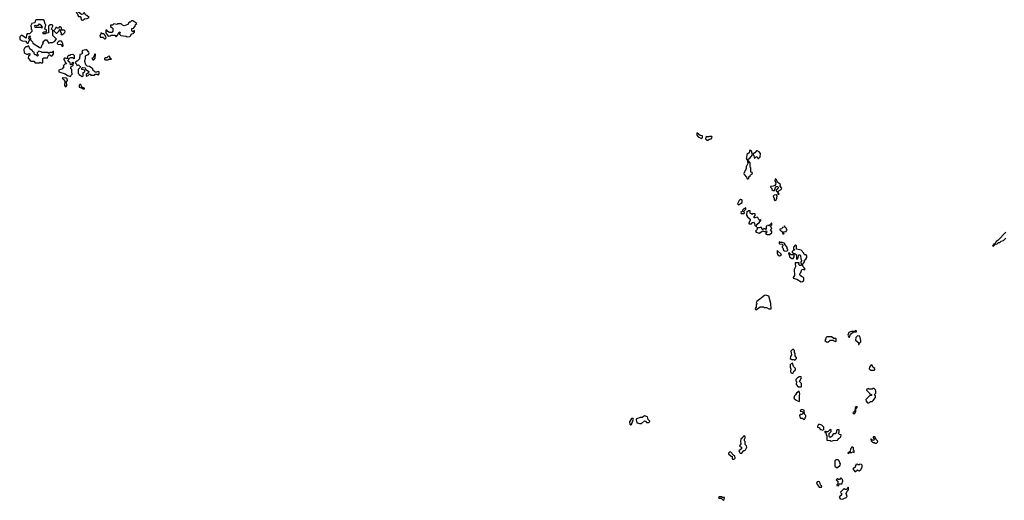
# Model space of a CAD drawing. Extents: x 2889633 to 3052318, y 540750 to 918690.
# Tile 544 of 656: x 2964880 to 2978506, y 844420 to 851076. Entities that reach past the tile are written whole.
import ezdxf

# ---------------------------------------------------------------- set-up
doc = ezdxf.new("R2010")
doc.units = 0

msp = doc.modelspace()

# ---------------------------------------------------------------- linework, layer by layer
at = {"layer": '0CON02XD'}
for points in [[(2965755, 851070), (2965775, 851090), (2965815, 851092), (2965840, 851105), (2965810, 851135), (2965790, 851145), (2965775, 851170), (2965764, 851166), (2965758, 851152), (2965735, 851150), (2965692, 851182), (2965675, 851210), (2965660, 851175), (2965678, 851158), (2965683, 851133), (2965692, 851122), (2965718, 851118), (2965728, 851108), (2965732, 851072), (2965755, 851070)], [(2965165, 850688), (2965175, 850690), (2965192, 850728), (2965200, 850735), (2965202, 850748), (2965210, 850755), (2965202, 850768), (2965232, 850798), (2965250, 850795), (2965285, 850750), (2965305, 850760), (2965335, 850760), (2965360, 850775), (2965390, 850805), (2965338, 850858), (2965340, 850925), (2965322, 850945), (2965323, 850957), (2965340, 850985), (2965340, 850995), (2965330, 851005), (2965304, 851006), (2965280, 850985), (2965278, 850892), (2965245, 850890), (2965235, 850880), (2965205, 850880), (2965200, 850895), (2965212, 850908), (2965245, 850910), (2965250, 850915), (2965250, 850935), (2965230, 850945), (2965240, 851005), (2965233, 851013), (2965220, 851065), (2965205, 851072), (2965105, 851072), (2965092, 851055), (2965088, 851032), (2965050, 851025), (2965033, 850997), (2965033, 850983), (2965040, 850975), (2965040, 850945), (2965050, 850935), (2965048, 850912), (2965018, 850882), (2964985, 850880), (2964972, 850868), (2964968, 850822), (2964905, 850860), (2964882, 850838), (2964880, 850815), (2964884, 850804), (2964915, 850783), (2964968, 850778), (2964970, 850765), (2964982, 850752), (2964995, 850750), (2965012, 850788), (2965020, 850795), (2965000, 850815), (2965010, 850825), (2965012, 850848), (2965025, 850850), (2965030, 850845), (2965020, 850835), (2965020, 850825), (2965030, 850815), (2965030, 850795), (2965058, 850768), (2965062, 850752), (2965150, 850695), (2965165, 850688)], [(2966365, 850840), (2966405, 850842), (2966420, 850855), (2966420, 850865), (2966432, 850878), (2966450, 850885), (2966470, 850905), (2966468, 850928), (2966462, 850928), (2966445, 850910), (2966430, 850925), (2966430, 850955), (2966455, 850960), (2966478, 850985), (2966482, 851008), (2966500, 851025), (2966445, 851060), (2966425, 851060), (2966407, 851043), (2966395, 851040), (2966375, 851010), (2966325, 850990), (2966305, 851000), (2966285, 851020), (2966235, 851020), (2966225, 851010), (2966185, 851018), (2966165, 851000), (2966135, 851000), (2966135, 850980), (2966155, 850970), (2966168, 850955), (2966170, 850915), (2966155, 850900), (2966125, 850900), (2966102, 850912), (2966085, 850930), (2966070, 850930), (2966070, 850895), (2966105, 850850), (2966132, 850852), (2966145, 850860), (2966195, 850860), (2966215, 850840), (2966240, 850865), (2966252, 850898), (2966265, 850910), (2966270, 850895), (2966260, 850885), (2966260, 850875), (2966278, 850858), (2966355, 850850), (2966365, 850840)], [(2965185, 850960), (2965175, 850970), (2965095, 850970), (2965090, 850995), (2965105, 851000), (2965115, 850990), (2965122, 850998), (2965138, 851002), (2965155, 851020), (2965180, 850995), (2965180, 850985), (2965190, 850975), (2965185, 850960)], [(2965455, 850870), (2965475, 850872), (2965505, 850900), (2965508, 850918), (2965495, 850930), (2965472, 850932), (2965462, 850942), (2965458, 850965), (2965447, 850977), (2965433, 850977), (2965415, 850960), (2965405, 850960), (2965395, 850970), (2965380, 850970), (2965370, 850945), (2965352, 850928), (2965352, 850922), (2965385, 850890), (2965395, 850890), (2965428, 850922), (2965432, 850938), (2965445, 850940), (2965450, 850925), (2965440, 850915), (2965460, 850885), (2965450, 850875), (2965455, 850870)], [(2966065, 850810), (2966078, 850825), (2966058, 850868), (2966045, 850880), (2966025, 850880), (2966015, 850890), (2966002, 850888), (2966000, 850865), (2965990, 850855), (2965992, 850832), (2966032, 850832), (2966052, 850812), (2966065, 850810)], [(2965195, 850480), (2965200, 850485), (2965202, 850538), (2965215, 850550), (2965245, 850550), (2965258, 850542), (2965285, 850590), (2965295, 850590), (2965315, 850572), (2965335, 850578), (2965350, 850605), (2965348, 850638), (2965340, 850635), (2965335, 850620), (2965295, 850620), (2965285, 850610), (2965275, 850620), (2965185, 850620), (2965175, 850630), (2965145, 850640), (2965120, 850615), (2965122, 850602), (2965140, 850585), (2965125, 850570), (2965108, 850588), (2965095, 850590), (2965082, 850602), (2965080, 850625), (2965062, 850632), (2965055, 850650), (2965042, 850652), (2965022, 850672), (2965005, 850708), (2964995, 850710), (2964985, 850700), (2964965, 850698), (2964945, 850680), (2964938, 850665), (2964940, 850615), (2964975, 850598), (2964995, 850600), (2965005, 850610), (2965020, 850605), (2965018, 850582), (2965000, 850575), (2964998, 850545), (2965025, 850510), (2965037, 850503), (2965075, 850500), (2965095, 850480), (2965155, 850480), (2965165, 850490), (2965175, 850480), (2965195, 850480)], [(2965475, 850710), (2965480, 850715), (2965477, 850747), (2965470, 850765), (2965457, 850777), (2965423, 850777), (2965402, 850758), (2965400, 850745), (2965413, 850733), (2965447, 850737), (2965458, 850728), (2965465, 850710), (2965475, 850710)], [(2965745, 850290), (2965760, 850295), (2965760, 850345), (2965780, 850355), (2965780, 850375), (2965740, 850385), (2965740, 850405), (2965748, 850412), (2965785, 850410), (2965792, 850392), (2965835, 850360), (2965830, 850340), (2965800, 850315), (2965800, 850295), (2965805, 850292), (2965828, 850302), (2965845, 850320), (2965855, 850320), (2965865, 850310), (2965915, 850310), (2965925, 850320), (2965955, 850320), (2965965, 850310), (2965978, 850325), (2965980, 850355), (2965965, 850360), (2965945, 850350), (2965925, 850350), (2965905, 850370), (2965890, 850375), (2965890, 850395), (2965880, 850405), (2965845, 850427), (2965813, 850433), (2965793, 850453), (2965780, 850495), (2965780, 850515), (2965790, 850535), (2965790, 850575), (2965803, 850587), (2965830, 850595), (2965840, 850615), (2965838, 850628), (2965808, 850658), (2965795, 850660), (2965751, 850649), (2965740, 850635), (2965748, 850612), (2965735, 850600), (2965710, 850595), (2965708, 850532), (2965675, 850500), (2965665, 850500), (2965652, 850488), (2965650, 850475), (2965668, 850458), (2965672, 850442), (2965695, 850450), (2965720, 850425), (2965718, 850412), (2965690, 850385), (2965690, 850335), (2965700, 850325), (2965702, 850312), (2965715, 850310), (2965745, 850290)], [(2965585, 850290), (2965590, 850305), (2965610, 850325), (2965600, 850335), (2965600, 850385), (2965588, 850405), (2965588, 850422), (2965618, 850442), (2965620, 850465), (2965630, 850475), (2965615, 850490), (2965600, 850475), (2965598, 850452), (2965585, 850450), (2965578, 850478), (2965552, 850502), (2965550, 850515), (2965560, 850525), (2965562, 850538), (2965588, 850552), (2965612, 850552), (2965635, 850540), (2965640, 850545), (2965640, 850575), (2965625, 850590), (2965605, 850592), (2965585, 850590), (2965575, 850580), (2965555, 850580), (2965542, 850568), (2965538, 850532), (2965505, 850548), (2965490, 850535), (2965490, 850525), (2965502, 850512), (2965503, 850493), (2965530, 850465), (2965505, 850460), (2965482, 850438), (2965490, 850425), (2965465, 850390), (2965443, 850387), (2965420, 850375), (2965422, 850352), (2965507, 850327), (2965543, 850303), (2965585, 850290)], [(2965905, 850520), (2965926, 850544), (2965930, 850595), (2965925, 850600), (2965913, 850597), (2965910, 850575), (2965895, 850550), (2965880, 850545), (2965882, 850532), (2965892, 850522), (2965905, 850520)], [(2966065, 850518), (2966105, 850522), (2966115, 850530), (2966145, 850530), (2966150, 850535), (2966132, 850542), (2966125, 850570), (2966105, 850568), (2966085, 850550), (2966063, 850547), (2966053, 850537), (2966052, 850525), (2966065, 850518)], [(2965515, 850148), (2965525, 850150), (2965532, 850165), (2965528, 850215), (2965540, 850235), (2965538, 850255), (2965525, 850268), (2965475, 850270), (2965470, 850265), (2965493, 850243), (2965503, 850223), (2965498, 850165), (2965515, 850148)], [(2965775, 850120), (2965778, 850128), (2965742, 850142), (2965725, 850180), (2965715, 850180), (2965705, 850170), (2965705, 850142), (2965745, 850130), (2965755, 850120), (2965775, 850120)], [(2974315, 849432), (2974330, 849445), (2974328, 849468), (2974295, 849470), (2974252, 849508), (2974250, 849475), (2974270, 849455), (2974315, 849432)], [(2974405, 849408), (2974425, 849422), (2974450, 849425), (2974462, 849445), (2974458, 849458), (2974425, 849460), (2974417, 849453), (2974395, 849452), (2974385, 849460), (2974373, 849447), (2974372, 849425), (2974395, 849408), (2974405, 849408)], [(2974955, 848870), (2974968, 848882), (2974972, 848898), (2974988, 848912), (2974992, 848928), (2975020, 848945), (2975018, 848958), (2975000, 848965), (2975000, 849025), (2974990, 849035), (2974990, 849095), (2974960, 849125), (2974960, 849145), (2974985, 849160), (2975020, 849205), (2975008, 849255), (2974985, 849270), (2974978, 849255), (2974977, 849233), (2974943, 849207), (2974940, 849165), (2974932, 849155), (2974950, 849125), (2974950, 849105), (2974960, 849095), (2974933, 849037), (2974932, 849015), (2974903, 848945), (2974904, 848934), (2974940, 848895), (2974945, 848870), (2974955, 848870)], [(2975095, 849150), (2975128, 849175), (2975130, 849225), (2975112, 849245), (2975085, 849262), (2975075, 849262), (2975055, 849230), (2975032, 849218), (2975030, 849205), (2975040, 849195), (2975042, 849162), (2975055, 849160), (2975075, 849180), (2975088, 849168), (2975095, 849150)], [(2975385, 848660), (2975390, 848665), (2975380, 848675), (2975378, 848702), (2975418, 848725), (2975428, 848745), (2975400, 848775), (2975408, 848782), (2975408, 848795), (2975372, 848822), (2975355, 848858), (2975335, 848870), (2975330, 848845), (2975342, 848822), (2975340, 848795), (2975328, 848782), (2975305, 848770), (2975272, 848768), (2975270, 848755), (2975288, 848738), (2975290, 848725), (2975305, 848710), (2975325, 848710), (2975342, 848768), (2975367, 848767), (2975378, 848758), (2975370, 848735), (2975350, 848715), (2975350, 848705), (2975370, 848685), (2975372, 848662), (2975385, 848660)], [(2975335, 848572), (2975348, 848582), (2975357, 848603), (2975362, 848635), (2975355, 848650), (2975323, 848647), (2975308, 848632), (2975322, 848602), (2975323, 848583), (2975335, 848572)], [(2974825, 848510), (2974880, 848545), (2974880, 848575), (2974875, 848580), (2974865, 848580), (2974855, 848590), (2974835, 848570), (2974813, 848525), (2974825, 848510)], [(2974905, 848390), (2974910, 848405), (2974900, 848415), (2974900, 848425), (2974928, 848452), (2974930, 848470), (2974902, 848458), (2974882, 848438), (2974878, 848422), (2974860, 848405), (2974865, 848390), (2974905, 848390)], [(2975075, 848210), (2975082, 848238), (2975118, 848272), (2975122, 848288), (2975138, 848292), (2975138, 848308), (2975125, 848300), (2975112, 848302), (2975098, 848328), (2975085, 848340), (2975055, 848330), (2975042, 848332), (2975042, 848348), (2975060, 848365), (2975058, 848388), (2975025, 848390), (2975015, 848380), (2975008, 848388), (2974995, 848390), (2974990, 848395), (2974988, 848428), (2974965, 848430), (2974955, 848420), (2974942, 848418), (2974938, 848368), (2974952, 848345), (2974988, 848315), (2974987, 848293), (2974970, 848265), (2974970, 848255), (2974975, 848250), (2975005, 848250), (2975023, 848267), (2975035, 848270), (2975050, 848255), (2975052, 848232), (2975075, 848210)], [(2975255, 848100), (2975290, 848125), (2975290, 848145), (2975270, 848165), (2975290, 848185), (2975270, 848215), (2975290, 848235), (2975288, 848258), (2975282, 848258), (2975248, 848222), (2975235, 848230), (2975228, 848222), (2975212, 848218), (2975210, 848175), (2975205, 848170), (2975195, 848180), (2975175, 848180), (2975165, 848170), (2975155, 848170), (2975145, 848200), (2975125, 848200), (2975115, 848192), (2975082, 848198), (2975090, 848185), (2975085, 848170), (2975062, 848148), (2975070, 848135), (2975115, 848118), (2975165, 848150), (2975195, 848140), (2975202, 848148), (2975215, 848150), (2975220, 848135), (2975200, 848115), (2975225, 848102), (2975255, 848100)], [(2975455, 848110), (2975460, 848115), (2975450, 848125), (2975452, 848138), (2975488, 848142), (2975490, 848155), (2975500, 848165), (2975490, 848175), (2975490, 848185), (2975472, 848202), (2975465, 848220), (2975458, 848202), (2975435, 848200), (2975428, 848182), (2975400, 848175), (2975400, 848165), (2975415, 848150), (2975428, 848148), (2975442, 848112), (2975455, 848110)], [(2978525, 848132), (2978415, 848020), (2978394, 848006), (2978388, 847992), (2978368, 847972), (2978350, 847965), (2978350, 847955), (2978340, 847945), (2978355, 847940), (2978382, 847968), (2978405, 847970), (2978425, 847990), (2978445, 847990), (2978462, 848008), (2978495, 848020), (2978525, 848050)], [(2975495, 847870), (2975508, 847882), (2975510, 847895), (2975500, 847905), (2975500, 847925), (2975470, 847965), (2975468, 847978), (2975435, 847990), (2975405, 847990), (2975392, 847998), (2975390, 847975), (2975395, 847970), (2975438, 847968), (2975440, 847945), (2975430, 847935), (2975430, 847925), (2975440, 847915), (2975450, 847885), (2975463, 847873), (2975495, 847870)], [(2975695, 847448), (2975715, 847450), (2975732, 847465), (2975732, 847495), (2975725, 847508), (2975699, 847519), (2975682, 847535), (2975678, 847545), (2975680, 847565), (2975690, 847575), (2975703, 847617), (2975725, 847620), (2975735, 847610), (2975750, 847615), (2975745, 847630), (2975720, 847655), (2975720, 847665), (2975710, 847675), (2975740, 847725), (2975740, 847745), (2975759, 847761), (2975772, 847785), (2975772, 847805), (2975765, 847820), (2975745, 847820), (2975730, 847835), (2975730, 847845), (2975696, 847886), (2975635, 847900), (2975630, 847905), (2975628, 847945), (2975615, 847958), (2975600, 847945), (2975600, 847935), (2975590, 847925), (2975590, 847905), (2975600, 847895), (2975600, 847885), (2975582, 847878), (2975570, 847865), (2975570, 847855), (2975585, 847840), (2975608, 847838), (2975628, 847818), (2975630, 847765), (2975635, 847760), (2975650, 847765), (2975662, 847818), (2975675, 847820), (2975685, 847810), (2975690, 847765), (2975700, 847745), (2975700, 847735), (2975690, 847725), (2975690, 847705), (2975700, 847695), (2975700, 847685), (2975688, 847672), (2975675, 847670), (2975660, 847685), (2975668, 847708), (2975612, 847708), (2975610, 847685), (2975618, 847675), (2975618, 847655), (2975597, 847615), (2975602, 847535), (2975582, 847505), (2975582, 847495), (2975635, 847482), (2975695, 847448)], [(2975395, 847808), (2975415, 847812), (2975420, 847825), (2975362, 847878), (2975360, 847845), (2975371, 847821), (2975395, 847808)], [(2975585, 847770), (2975597, 847793), (2975598, 847818), (2975555, 847820), (2975528, 847848), (2975522, 847848), (2975520, 847835), (2975530, 847825), (2975532, 847792), (2975565, 847770), (2975585, 847770)], [(2975062, 847062), (2975075, 847062), (2975125, 847100), (2975175, 847100), (2975185, 847090), (2975215, 847090), (2975245, 847070), (2975278, 847072), (2975273, 847145), (2975246, 847245), (2975205, 847262), (2975185, 847256), (2975082, 847175), (2975070, 847155), (2975080, 847145), (2975080, 847135), (2975070, 847125), (2975070, 847095), (2975060, 847075), (2975062, 847062)], [(2976365, 846680), (2976377, 846723), (2976415, 846750), (2976460, 846755), (2976459, 846769), (2976448, 846772), (2976435, 846760), (2976385, 846757), (2976352, 846745), (2976340, 846705), (2976355, 846680), (2976365, 846680)], [(2976495, 846580), (2976502, 846598), (2976518, 846615), (2976522, 846635), (2976508, 846695), (2976475, 846700), (2976452, 846675), (2976448, 846638), (2976490, 846605), (2976490, 846580), (2976495, 846580)], [(2976065, 846610), (2976095, 846640), (2976135, 846640), (2976145, 846630), (2976175, 846620), (2976180, 846625), (2976180, 846655), (2976175, 846660), (2976145, 846660), (2976113, 846683), (2976048, 846682), (2976035, 846670), (2976030, 846645), (2976020, 846635), (2976043, 846613), (2976065, 846610)], [(2975605, 846360), (2975630, 846385), (2975630, 846395), (2975613, 846423), (2975610, 846455), (2975600, 846465), (2975600, 846495), (2975587, 846507), (2975575, 846508), (2975552, 846485), (2975562, 846435), (2975545, 846410), (2975544, 846385), (2975565, 846368), (2975595, 846370), (2975605, 846360)], [(2975575, 846180), (2975588, 846192), (2975592, 846208), (2975608, 846212), (2975618, 846225), (2975617, 846245), (2975590, 846275), (2975575, 846320), (2975555, 846310), (2975542, 846295), (2975543, 846265), (2975552, 846235), (2975548, 846215), (2975552, 846185), (2975575, 846180)], [(2976705, 846222), (2976712, 846228), (2976712, 846245), (2976690, 846260), (2976675, 846290), (2976665, 846298), (2976638, 846265), (2976635, 846240), (2976655, 846222), (2976705, 846222)], [(2975695, 845990), (2975700, 845995), (2975697, 846037), (2975670, 846065), (2975700, 846115), (2975695, 846128), (2975665, 846130), (2975655, 846120), (2975642, 846118), (2975620, 846095), (2975620, 846075), (2975630, 846065), (2975623, 846025), (2975655, 845992), (2975695, 845990)], [(2975665, 845790), (2975670, 845795), (2975670, 845865), (2975677, 845895), (2975665, 845930), (2975628, 845905), (2975618, 845882), (2975603, 845867), (2975592, 845835), (2975625, 845808), (2975665, 845790)], [(2976635, 845770), (2976652, 845788), (2976675, 845790), (2976689, 845801), (2976722, 845845), (2976722, 845865), (2976710, 845885), (2976728, 845905), (2976730, 845925), (2976720, 845935), (2976730, 845945), (2976705, 845970), (2976685, 845970), (2976675, 845960), (2976635, 845960), (2976625, 845968), (2976600, 845955), (2976600, 845945), (2976640, 845905), (2976640, 845895), (2976670, 845885), (2976668, 845872), (2976642, 845868), (2976590, 845815), (2976592, 845792), (2976612, 845772), (2976635, 845770)], [(2975735, 845540), (2975748, 845552), (2975750, 845565), (2975760, 845575), (2975760, 845595), (2975740, 845615), (2975735, 845670), (2975705, 845680), (2975698, 845672), (2975685, 845670), (2975680, 845655), (2975708, 845648), (2975720, 845635), (2975720, 845625), (2975705, 845610), (2975682, 845608), (2975672, 845595), (2975674, 845574), (2975685, 845560), (2975715, 845560), (2975735, 845540)], [(2976435, 845622), (2976450, 845655), (2976450, 845685), (2976468, 845705), (2976470, 845715), (2976465, 845720), (2976440, 845705), (2976438, 845652), (2976410, 845635), (2976413, 845623), (2976435, 845622)], [(2973335, 845464), (2973345, 845468), (2973353, 845485), (2973372, 845545), (2973370, 845555), (2973347, 845553), (2973320, 845505), (2973323, 845475), (2973335, 845464)], [(2973485, 845482), (2973525, 845520), (2973538, 845518), (2973555, 845500), (2973585, 845500), (2973598, 845512), (2973598, 845518), (2973578, 845538), (2973568, 845578), (2973525, 845590), (2973492, 845568), (2973465, 845567), (2973415, 845550), (2973410, 845535), (2973422, 845492), (2973445, 845490), (2973455, 845482), (2973485, 845482)], [(2975995, 845390), (2976010, 845405), (2976010, 845435), (2975982, 845462), (2975955, 845470), (2975932, 845468), (2975930, 845455), (2975920, 845445), (2975922, 845432), (2975938, 845428), (2975962, 845402), (2975995, 845390)], [(2976105, 845240), (2976125, 845242), (2976135, 845250), (2976195, 845252), (2976205, 845260), (2976212, 845278), (2976230, 845285), (2976245, 845300), (2976248, 845328), (2976225, 845330), (2976210, 845345), (2976210, 845355), (2976220, 845365), (2976218, 845398), (2976193, 845397), (2976182, 845388), (2976178, 845352), (2976165, 845340), (2976145, 845340), (2976130, 845325), (2976128, 845312), (2976107, 845293), (2976095, 845290), (2976080, 845305), (2976080, 845345), (2976108, 845372), (2976110, 845395), (2976095, 845400), (2976065, 845370), (2976035, 845370), (2976022, 845378), (2976020, 845360), (2976038, 845358), (2976040, 845325), (2976050, 845315), (2976050, 845255), (2976095, 845250), (2976105, 845240)], [(2974865, 845068), (2974875, 845072), (2974902, 845108), (2974915, 845110), (2974925, 845120), (2974942, 845155), (2974940, 845175), (2974920, 845195), (2974920, 845235), (2974910, 845245), (2974910, 845265), (2974922, 845295), (2974912, 845312), (2974895, 845310), (2974885, 845290), (2974860, 845265), (2974853, 845237), (2974859, 845201), (2974842, 845175), (2974850, 845165), (2974868, 845158), (2974870, 845135), (2974832, 845105), (2974851, 845071), (2974865, 845068)], [(2976715, 845210), (2976735, 845212), (2976752, 845225), (2976755, 845240), (2976738, 845258), (2976715, 845297), (2976693, 845297), (2976690, 845285), (2976708, 845262), (2976698, 845252), (2976685, 845250), (2976665, 845270), (2976660, 845265), (2976662, 845245), (2976685, 845222), (2976705, 845220), (2976715, 845210)], [(2974745, 844990), (2974765, 844992), (2974780, 845005), (2974778, 845035), (2974762, 845042), (2974715, 845090), (2974702, 845088), (2974690, 845075), (2974690, 845065), (2974725, 845030), (2974738, 845028), (2974738, 844998), (2974745, 844990)], [(2976345, 845070), (2976355, 845072), (2976365, 845080), (2976395, 845080), (2976405, 845090), (2976428, 845082), (2976430, 845105), (2976420, 845115), (2976420, 845145), (2976408, 845158), (2976392, 845158), (2976390, 845145), (2976378, 845132), (2976372, 845098), (2976340, 845075), (2976345, 845070)], [(2976195, 844873), (2976232, 844905), (2976240, 844925), (2976228, 844938), (2976220, 844965), (2976205, 844980), (2976175, 844980), (2976160, 844965), (2976160, 844895), (2976184, 844874), (2976195, 844873)], [(2976445, 844820), (2976475, 844840), (2976482, 844832), (2976495, 844830), (2976522, 844845), (2976537, 844877), (2976538, 844905), (2976528, 844918), (2976505, 844920), (2976495, 844910), (2976485, 844910), (2976475, 844920), (2976450, 844915), (2976450, 844905), (2976440, 844895), (2976438, 844872), (2976422, 844868), (2976410, 844855), (2976435, 844820), (2976445, 844820)], [(2975975, 844600), (2975980, 844615), (2975960, 844635), (2975955, 844670), (2975935, 844682), (2975915, 844678), (2975908, 844655), (2975932, 844615), (2975945, 844603), (2975975, 844600)], [(2976215, 844620), (2976222, 844648), (2976255, 844650), (2976270, 844685), (2976268, 844708), (2976245, 844730), (2976225, 844710), (2976205, 844710), (2976195, 844720), (2976180, 844705), (2976200, 844685), (2976200, 844645), (2976190, 844635), (2976190, 844625), (2976215, 844620)], [(2976265, 844438), (2976285, 844443), (2976315, 844457), (2976331, 844475), (2976318, 844515), (2976333, 844547), (2976350, 844565), (2976350, 844595), (2976345, 844600), (2976328, 844572), (2976305, 844570), (2976295, 844580), (2976285, 844580), (2976240, 844535), (2976242, 844522), (2976260, 844505), (2976250, 844495), (2976250, 844485), (2976235, 844480), (2976220, 844465), (2976235, 844442), (2976265, 844438)], [(2974615, 844420), (2974627, 844433), (2974635, 844460), (2974605, 844460), (2974592, 844468), (2974565, 844470), (2974552, 844458), (2974555, 844450), (2974588, 844448), (2974615, 844420)]]:
    msp.add_lwpolyline(points, dxfattribs=at)

doc.saveas('drawing.dxf')
